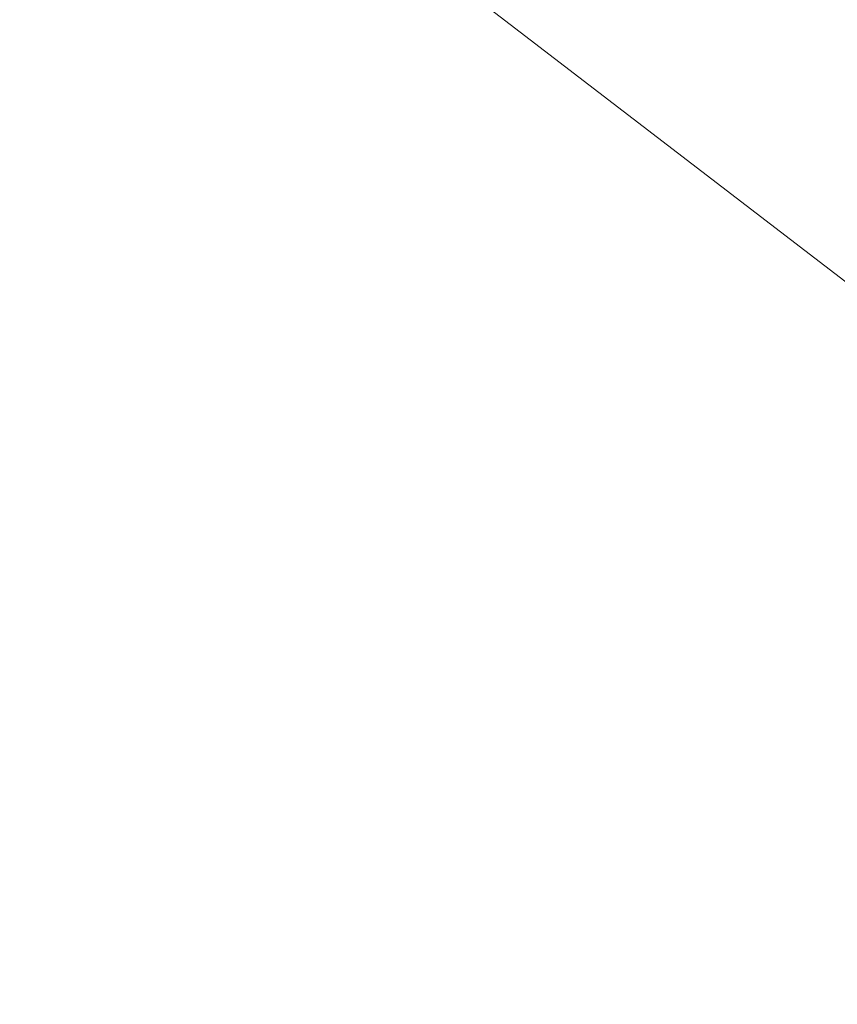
# Model space of a CAD drawing. Header units: metres. Extents: x 163628 to 168255, y 402691 to 405367.
# Tile 427 of 656: x 165517.729 to 165517.868, y 403931.151 to 403931.319. Entities that reach past the tile are written whole.
import ezdxf
from ezdxf import colors
from ezdxf.entities.mleader import LeaderData, LeaderLine
from ezdxf.math import Vec2, Vec3

# ---------------------------------------------------------------- set-up
doc = ezdxf.new("R2010")
doc.units = ezdxf.units.M
doc.layers.add('X-CA190022.004-UO-BBM_bebording bebakening markering_v0.1$0$X-XX-AL-T25- LEADER BOVENGRONDSE INFRA', color=7, linetype='Continuous', lineweight=25)
doc.layers.add('X-CA190022.004-UO-KAD_Percelen$0$B-WE-KG-GRENS_PERCEEL-GV', color=150, linetype='Continuous', lineweight=9)
doc.styles.add('X-CA190022.004-UO-BBM_bebording bebakening markering_v0.1$0$NLCS-ISO-M200-T25', font='NLCS-ISO.ttf', dxfattribs={"height": 0.5})

msp = doc.modelspace()

# ---------------------------------------------------------------- linework, layer by layer
at = {"layer": 'X-CA190022.004-UO-KAD_Percelen$0$B-WE-KG-GRENS_PERCEEL-GV', "flags": 128}
msp.add_lwpolyline([(165450.79, 403994.24), (165458.1, 403985.84), (165465.94, 403977.9), (165485.47, 403959.11), (165489.71, 403955.04), (165500.126, 403945.838), (165504.3, 403942.15), (165507.8, 403939), (165513.006, 403935.006), (165525.447, 403925.461), (165529.8, 403922.245), (165546.98, 403918.48), (165534.04, 403930.46), (165523.606, 403940.115), (165516.49, 403946.7), (165508.07, 403954.49), (165478.67, 403980.52), (165474.61, 403984.58), (165470.55, 403988.64), (165461.44, 403999.01)], dxfattribs=at)
msp.add_lwpolyline([(165198.984, 403783.721), (165203.794, 403770.499), (165219.371, 403778.022), (165261.19, 403798.093), (165312.395, 403823.042), (165377.01, 403853.973), (165439.548, 403884.215), (165525.447, 403925.461), (165513.006, 403935.006), (165505.996, 403931.629), (165504.764, 403934.187), (165372.327, 403871.117), (165276.3, 403823), (165276.248, 403824.924), (165211.72, 403793.834), (165208.803, 403792.162), (165203.98, 403789.794), (165205.414, 403786.827)], close=True, dxfattribs=at)

# ---------------------------------------------------------------- next in the draw order: leaders
at = {"layer": 'X-CA190022.004-UO-BBM_bebording bebakening markering_v0.1$0$X-XX-AL-T25- LEADER BOVENGRONDSE INFRA'}
ml = msp.add_multileader_mtext('Standard', dxfattribs=at)
ml.set_content('Toepassen Bikescout\\Pdoor derden \\P(Kruising Gasthuisstraat)', color=256, style='X-CA190022.004-UO-BBM_bebording bebakening markering_v0.1$0$NLCS-ISO-M200-T25')
ml.set_leader_properties(color=256, linetype='ByLayer', lineweight=-1)
ml.build(insert=Vec2(0, 0))
ml.multileader.update_dxf_attribs({"text_left_attachment_type": 5, "text_right_attachment_type": 5, "dogleg_length": 0.5, "arrow_head_size": 0.5})
ctx = ml.context
ctx.base_point, ctx.char_height, ctx.arrow_head_size, ctx.landing_gap_size, ctx.plane_origin, ctx.plane_x_axis, ctx.plane_y_axis = Vec3(165512.02223, 403922.17523), 0.5, 0.5, 0.18, Vec3(165501.30981, 403921.59656), Vec3(0.692919, 0.721016), Vec3(-0.721016, 0.692919)
ctx.left_attachment, ctx.right_attachment = 5, 5
notes = []
notes.append((ctx, [(1, (1, 1, 0), (165517.84968, 403928.23897), (-0.692919, -0.721016), 0.5, [(1, [(165519.11095, 403937.99899)], 0, [])])]))
ctx.mtext.insert, ctx.mtext.text_direction, ctx.mtext.rotation, ctx.mtext.width, ctx.mtext.flow_direction = Vec3(165510.44055, 403923.94492), Vec3(0.692919, 0.721016), 0.805267, 7.6612156, 5
ctx.mtext.has_bg_fill, ctx.mtext.bg_color, ctx.mtext.bg_scale_factor, ctx.mtext.bg_transparency, ctx.mtext.use_window_bg_color = 1, -1027028792, 1.5, 0, 1
for ctx, leaders in notes:
    for number, flags, end, landing, length, lines in leaders:
        leader = LeaderData()
        leader.index, (leader.has_last_leader_line, leader.has_dogleg_vector, leader.attachment_direction) = number, flags
        leader.last_leader_point, leader.dogleg_vector, leader.dogleg_length = Vec3(end), Vec3(landing), length
        for number, points, colour, breaks in lines:
            line = LeaderLine()
            line.index, line.vertices, line.color, line.breaks = number, Vec3.list(points), colors.encode_raw_color(colour), breaks
            leader.lines.append(line)
        ctx.leaders.append(leader)

doc.saveas('drawing.dxf')
